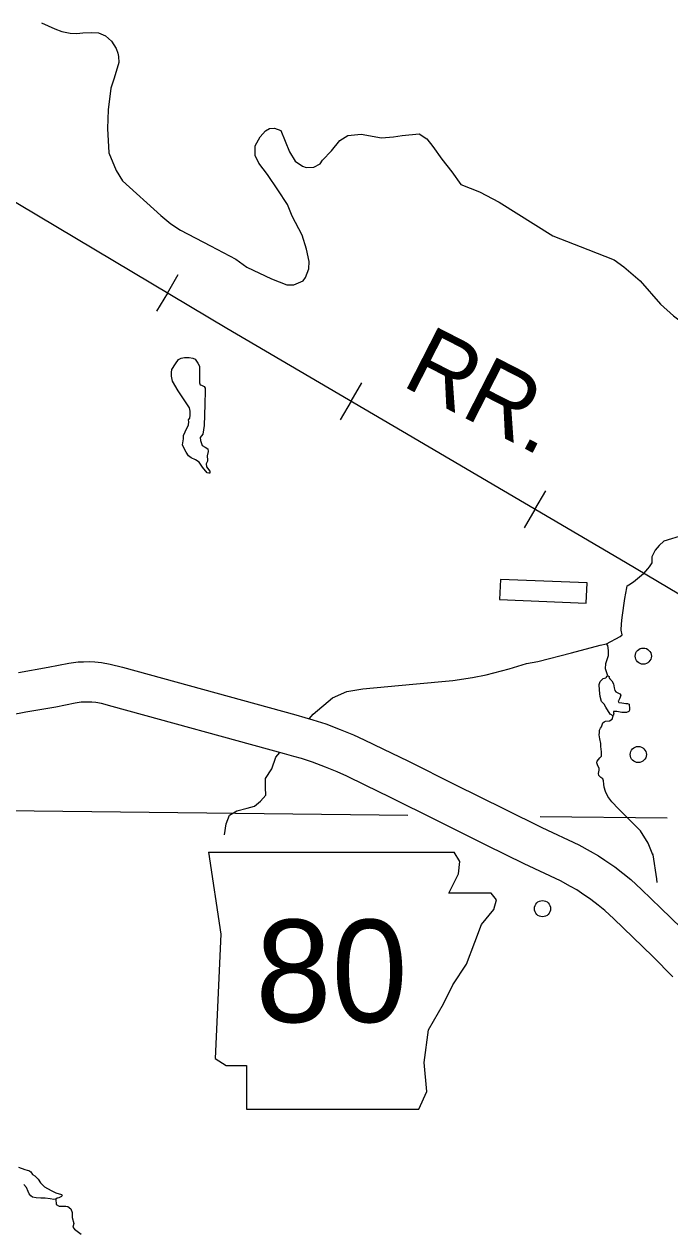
# Model space of a CAD drawing. Extents: x 1382482 to 1385815, y 1168351 to 1170484.
# Drawn here: x 1383911.3 to 1384071.2, y 1169177.6 to 1169475.9 of the extents above; entities that cross this region are included whole.
import ezdxf

# ---------------------------------------------------------------- set-up
doc = ezdxf.new("R2010")
doc.units = 0
for name, color, linetype in [('10', 7, 'Continuous'), ('21', 7, 'Continuous'), ('35', 7, 'Continuous'), ('5', 7, 'Continuous'), ('57', 7, 'Continuous'), ('Default', 7, 'Continuous')]:
    doc.layers.add(name, color=color, linetype=linetype)

msp = doc.modelspace()

# ---------------------------------------------------------------- linework, layer by layer
at = {"layer": '10'}
for points in [[(1383909.91, 1169315.53), (1383917.26, 1169316.81), (1383922.33, 1169317.85), (1383924.62, 1169318.12), (1383925.95, 1169318.16), (1383927.41, 1169318.2), (1383928.8, 1169318.15), (1383930.45, 1169317.97), (1383932.58, 1169317.59), (1383935.64, 1169316.81), (1383978.6, 1169305.01)], [(1383975.76, 1169295.42), (1383933.08, 1169307.14), (1383930.47, 1169307.81), (1383929.01, 1169308.07), (1383928.07, 1169308.17), (1383927.38, 1169308.2), (1383926.25, 1169308.17), (1383925.36, 1169308.14), (1383923.92, 1169307.97), (1383919.13, 1169306.98), (1383911.7, 1169305.69), (1383903.61, 1169304.15)], [(1383978.6, 1169305.01), (1383980.78, 1169304.37), (1383982.8, 1169303.82), (1383986.03, 1169302.78), (1383989.58, 1169301.44), (1383992.87, 1169300.09), (1383995.46, 1169298.86), (1384000.08, 1169296.64), (1384006.45, 1169293.55), (1384017.93, 1169287.83), (1384030.31, 1169281.67), (1384039.48, 1169277.18), (1384048.66, 1169272.87), (1384051.43, 1169271.35), (1384053.56, 1169270.17), (1384055.05, 1169269.1), (1384057.53, 1169267.42), (1384059.54, 1169265.85), (1384061.57, 1169264.27), (1384064.2, 1169261.82), (1384068.94, 1169257.25), (1384074.01, 1169252.34)], [(1384071.97, 1169240.24), (1384066.99, 1169245.22), (1384061.99, 1169250.06), (1384057.32, 1169254.57), (1384055.08, 1169256.65), (1384053.4, 1169257.96), (1384051.64, 1169259.33), (1384049.31, 1169260.91), (1384048.19, 1169261.72), (1384046.61, 1169262.59), (1384044.13, 1169263.95), (1384035.15, 1169268.16), (1384025.89, 1169272.7), (1384013.47, 1169278.88), (1384002.04, 1169284.57), (1383995.73, 1169287.63), (1383991.16, 1169289.84), (1383988.83, 1169290.94), (1383985.92, 1169292.13), (1383982.72, 1169293.34), (1383979.97, 1169294.23), (1383978.06, 1169294.74), (1383975.76, 1169295.42)]]:
    msp.add_lwpolyline(points, dxfattribs=at)
at = {"layer": '21'}
for p, q in [((1383956.91, 1169271.1), (1383959.95, 1169250.8)), ((1384019.16, 1169268.73), (1384017.76, 1169271.07)), ((1384018.83, 1169265.69), (1384019.16, 1169268.73)), ((1384016.46, 1169260.95), (1384018.83, 1169265.69)), ((1384026.95, 1169260.95), (1384016.46, 1169260.95)), ((1384028.3, 1169259.26), (1384026.95, 1169260.95)), ((1384027.62, 1169256.89), (1384028.3, 1169259.26)), ((1384024.58, 1169253.17), (1384027.62, 1169256.89)), ((1384022.89, 1169248.77), (1384024.58, 1169253.17)), ((1383959.95, 1169250.8), (1383958.6, 1169220.01)), ((1384020.86, 1169243.35), (1384022.89, 1169248.77)), ((1384017.47, 1169238.28), (1384020.86, 1169243.35)), ((1384015.1, 1169233.54), (1384017.47, 1169238.28)), ((1384011.38, 1169227.11), (1384015.1, 1169233.54)), ((1384010.37, 1169218.99), (1384011.38, 1169227.11)), ((1383958.6, 1169220.01), (1383961.31, 1169218.31)), ((1383961.31, 1169218.31), (1383966.38, 1169218.31)), ((1383966.38, 1169218.31), (1383966.38, 1169207.49)), ((1384011.04, 1169211.89), (1384010.37, 1169218.99)), ((1384009.01, 1169207.49), (1384011.04, 1169211.89)), ((1383966.38, 1169207.49), (1384009.01, 1169207.49))]:
    msp.add_line(p, q, dxfattribs=at)
msp.add_lwpolyline([(1383956.91, 1169271.1), (1384017.76, 1169271.07)], dxfattribs=at)
at = {"layer": '35'}
for points in [[(1383915.59, 1169476.23), (1383918.86, 1169474.79), (1383920.62, 1169474.14), (1383922.66, 1169473.71), (1383924.31, 1169473.64), (1383925.79, 1169473.82), (1383927.87, 1169473.89), (1383929.66, 1169473.82), (1383931.46, 1169473.03), (1383932.93, 1169471.74), (1383934.08, 1169469.9), (1383934.44, 1169468.79), (1383934.67, 1169467.93), (1383934.73, 1169466.46), (1383933.58, 1169462.58), (1383932.72, 1169460.1), (1383932.07, 1169454.71), (1383931.94, 1169450.13), (1383932.22, 1169444.08), (1383934.1, 1169439.73), (1383935.63, 1169437.13), (1383945.16, 1169428.62), (1383947.63, 1169426.53), (1383950.04, 1169424.95), (1383957.39, 1169421.1), (1383963.69, 1169417.78), (1383966.46, 1169415.83), (1383972.56, 1169412.88), (1383976.32, 1169411.46), (1383978.06, 1169411.44), (1383980.35, 1169412.39), (1383980.96, 1169413.24), (1383981.78, 1169415.37), (1383981.9, 1169417.24), (1383981.24, 1169420.24), (1383980.1, 1169423.76), (1383977.69, 1169428.41), (1383976.54, 1169431.28), (1383974.14, 1169434.93), (1383971.55, 1169438.71), (1383969.43, 1169441.55), (1383968.53, 1169443.47), (1383968.5, 1169445.86), (1383969.72, 1169448.09), (1383971.01, 1169449.53), (1383972.08, 1169450.09), (1383973.31, 1169450.17), (1383974.82, 1169449.6), (1383977.01, 1169444.35), (1383978.39, 1169442), (1383980.25, 1169440.76), (1383981.11, 1169440.48), (1383983.03, 1169440.54), (1383984.55, 1169441.34), (1383985.16, 1169442.25), (1383987.41, 1169444.58), (1383989.46, 1169447.16), (1383991.45, 1169448.38), (1383994.75, 1169448.67), (1383999.78, 1169447.8), (1384002.76, 1169448.09), (1384004.93, 1169448.41), (1384009.13, 1169448.81), (1384010.98, 1169447.52), (1384012.46, 1169445.69), (1384014.71, 1169442.49), (1384017.2, 1169439.42), (1384019.42, 1169436.27), (1384024.02, 1169434.44), (1384028.93, 1169431.86), (1384042.2, 1169423.59)], [(1384042.2, 1169423.59), (1384050.89, 1169420.16), (1384057.39, 1169417.61), (1384059.78, 1169415.91), (1384063.8, 1169412.46), (1384068.87, 1169406.62), (1384072.09, 1169403.76), (1384075.79, 1169400.99), (1384080.97, 1169398.03), (1384082.46, 1169397.55), (1384083.93, 1169397.33), (1384089.09, 1169398.43), (1384090.76, 1169398.29), (1384093.8, 1169397.49), (1384095.31, 1169396.46), (1384095.87, 1169395.89), (1384097.31, 1169393.27), (1384102.03, 1169383.17), (1384105.64, 1169375.88), (1384110.75, 1169368.27), (1384113.52, 1169365.19), (1384115.33, 1169363.09), (1384119.13, 1169360.72)], [(1383952.23, 1169380.96), (1383950.93, 1169382.98), (1383949.44, 1169385.24), (1383948.02, 1169387.61), (1383947.76, 1169388.83), (1383947.76, 1169389.75), (1383947.87, 1169390.48), (1383948.75, 1169391.89), (1383949.48, 1169392.93), (1383950.17, 1169393.27), (1383950.97, 1169393.46), (1383952.15, 1169393.46), (1383953.07, 1169393.31), (1383953.64, 1169393.04), (1383954.33, 1169392.08), (1383954.71, 1169391.32), (1383954.71, 1169390.13), (1383954.71, 1169387.92), (1383954.71, 1169387.19), (1383954.87, 1169386.73), (1383955.21, 1169386.65), (1383955.86, 1169386.31), (1383956.13, 1169385.89), (1383956.13, 1169385.28), (1383956.01, 1169381.8)], [(1383956.01, 1169381.8), (1383955.86, 1169376.6), (1383955.52, 1169374.49), (1383954.91, 1169373.65), (1383954.94, 1169372.89), (1383955.4, 1169371.7), (1383956.13, 1169371.24), (1383956.78, 1169370.86), (1383956.89, 1169370.21), (1383956.63, 1169369.1), (1383956.66, 1169368.07), (1383956.7, 1169367.77), (1383956.36, 1169367.16), (1383956.47, 1169366.43), (1383957.28, 1169365.36), (1383957.28, 1169364.98), (1383957.24, 1169364.86), (1383957.01, 1169364.82), (1383956.63, 1169364.94), (1383955.48, 1169366.32), (1383954.64, 1169367.54), (1383953.72, 1169368.15), (1383952.61, 1169368.65), (1383951.96, 1169369.15), (1383951.43, 1169370.03), (1383950.93, 1169370.9), (1383950.51, 1169371.82), (1383950.74, 1169373.31), (1383950.74, 1169374.15), (1383951.16, 1169375.03), (1383952, 1169376.83), (1383952.04, 1169377.52), (1383951.96, 1169378.02), (1383952.31, 1169378.48), (1383952.38, 1169379.2), (1383952.38, 1169380.16), (1383952.23, 1169380.96)], [(1384074.61, 1169349.52), (1384069.68, 1169347.99), (1384068.57, 1169346.96), (1384067.58, 1169345.78), (1384066.7, 1169344.13), (1384066.73, 1169342.68), (1384066.05, 1169341.68), (1384065.63, 1169341.15), (1384064.66, 1169340.05)], [(1384058.85, 1169324.41), (1384059.35, 1169324.82), (1384059.13, 1169325.96), (1384059.19, 1169327.59), (1384059.42, 1169329.15), (1384060.04, 1169333.85), (1384060.53, 1169336.45), (1384060.66, 1169336.94), (1384061.05, 1169337.24), (1384062.16, 1169337.92), (1384064.66, 1169340.05)], [(1383981.86, 1169304.08), (1383982.83, 1169305.18), (1383987.65, 1169309.28), (1383991.23, 1169310.85), (1383995.14, 1169311.44), (1384007.53, 1169312.61), (1384017.43, 1169313.52), (1384022.35, 1169314.3), (1384025.68, 1169314.96), (1384031.41, 1169316.46), (1384035.65, 1169317.76), (1384038.51, 1169318.28), (1384046.85, 1169320.37), (1384053.96, 1169322.32), (1384055.52, 1169322.64), (1384058.85, 1169324.41)], [(1384055.83, 1169314.66), (1384055.51, 1169315.67), (1384055.28, 1169316.42), (1384055.31, 1169317.72), (1384056, 1169319.75), (1384056, 1169320.98), (1384055.87, 1169322.19), (1384055.52, 1169322.64)], [(1384057.14, 1169304.82), (1384056.45, 1169305.24), (1384055.35, 1169306.94), (1384054.89, 1169307.65), (1384054.27, 1169308.37), (1384053.91, 1169309.61), (1384053.75, 1169311.14), (1384053.72, 1169312.54), (1384053.91, 1169313.32), (1384054.69, 1169314.01), (1384055.31, 1169314.24), (1384055.54, 1169314.33), (1384055.57, 1169314.63), (1384055.83, 1169314.66), (1384056.16, 1169314.53), (1384056.1, 1169314.3), (1384056.29, 1169313.98), (1384056.84, 1169313.45), (1384057.24, 1169312.7), (1384057.37, 1169311.69), (1384057.53, 1169311.08), (1384057.79, 1169310.75)], [(1384057.79, 1169310.75), (1384058.77, 1169310.23), (1384059.03, 1169309.9), (1384058.9, 1169309.45), (1384058.73, 1169309.02), (1384058.44, 1169308.53), (1384058.41, 1169308.4), (1384058.57, 1169308.08), (1384059.32, 1169308.04), (1384060.3, 1169307.88), (1384060.72, 1169307.82), (1384061.08, 1169307.65), (1384061.15, 1169307.39), (1384061.21, 1169306.9), (1384061.24, 1169306.19), (1384061.05, 1169305.83), (1384060.46, 1169305.66), (1384059.29, 1169305.6), (1384058.05, 1169305.83), (1384057.24, 1169305.86), (1384057.27, 1169305.57), (1384057.33, 1169305.37), (1384057.14, 1169304.82)], [(1384067.01, 1169270.42), (1384065.85, 1169273.3), (1384063.92, 1169276.33), (1384062.16, 1169278.09), (1384058.49, 1169281.82), (1384056.79, 1169283.56), (1384055.87, 1169284.85), (1384055.27, 1169286.11), (1384054.91, 1169287.14), (1384054.87, 1169287.92), (1384054.79, 1169288.69), (1384054.61, 1169289.17), (1384054.09, 1169289.58), (1384053.61, 1169290.02), (1384053.54, 1169290.51), (1384053.65, 1169291.32), (1384053.72, 1169291.84), (1384053.39, 1169292.43), (1384053.13, 1169293.17), (1384053.21, 1169293.57), (1384053.83, 1169294.42), (1384054.24, 1169294.83), (1384054.24, 1169295.9), (1384054.06, 1169297.19), (1384054.06, 1169297.93), (1384053.85, 1169299.11), (1384053.68, 1169300.12), (1384053.78, 1169300.68), (1384053.81, 1169301.26), (1384054.02, 1169301.78), (1384054.27, 1169302.11), (1384054.63, 1169303.06), (1384054.96, 1169303.35), (1384055.25, 1169303.51), (1384056.23, 1169303.55), (1384056.91, 1169303.97), (1384057.14, 1169304.82)], [(1383960.92, 1169275.36), (1383961.29, 1169278.11), (1383962.13, 1169280.22), (1383963.96, 1169281.27), (1383966.55, 1169281.97), (1383968.31, 1169282.46), (1383969.78, 1169283.65), (1383971.11, 1169285.2), (1383971.04, 1169287.09), (1383971.04, 1169289.27), (1383972.66, 1169291.66), (1383973.64, 1169294.6), (1383974.56, 1169295.75)], [(1384066.91, 1169270.76), (1384067.01, 1169270.42), (1384067.89, 1169264.43), (1384067.94, 1169263.54)], [(1383909.9, 1169193.15), (1383911.44, 1169192.53), (1383912.05, 1169192.42), (1383912.4, 1169192.34), (1383912.94, 1169191.96), (1383913.36, 1169191.3), (1383913.9, 1169191), (1383914.78, 1169190.15), (1383915.36, 1169189.23), (1383916.28, 1169188.27), (1383917.97, 1169187.34), (1383919.09, 1169186.77), (1383920.51, 1169186.34), (1383920.7, 1169186.19), (1383920.62, 1169186.04), (1383920.51, 1169185.88), (1383919.89, 1169185.58), (1383919.47, 1169185.5), (1383919.12, 1169185.23), (1383918.66, 1169185.15), (1383918.62, 1169185.15), (1383917.74, 1169185.31), (1383916.47, 1169185.42), (1383915.43, 1169185.5), (1383914.28, 1169185.58), (1383913.36, 1169185.73), (1383912.94, 1169186), (1383912.51, 1169186.5), (1383912.25, 1169187.08), (1383911.9, 1169188.07), (1383911.17, 1169188.84)], [(1383919.12, 1169185.23), (1383919.21, 1169183.91), (1383919.98, 1169183.52), (1383920.6, 1169183.44), (1383921.59, 1169183.44), (1383922.13, 1169183.37), (1383922.82, 1169182.83), (1383923.21, 1169181.91), (1383923.13, 1169180.68), (1383923.62, 1169179.16), (1383923.32, 1169178.26), (1383923.75, 1169177.76), (1383925.37, 1169176.59)]]:
    msp.add_lwpolyline(points, dxfattribs=at)
at = {"layer": '5'}
for points in [[(1383870.97, 1169281.75), (1384006.27, 1169280.26)], [(1384039.06, 1169279.89), (1384070.56, 1169279.55)]]:
    msp.add_lwpolyline(points, dxfattribs=at)
at = {"layer": '57'}
for p, q in [((1384029.21, 1169338.53), (1384029.01, 1169333.54)), ((1384050.69, 1169337.69), (1384029.21, 1169338.53)), ((1384050.49, 1169332.69), (1384050.69, 1169337.69)), ((1384029.01, 1169333.54), (1384050.49, 1169332.69))]:
    msp.add_line(p, q, dxfattribs=at)
at = {"layer": 'Default'}
for p, q in [((1383946.75, 1169409.41), (1383949.45, 1169413.95)), ((1383946.75, 1169409.41), (1383944.05, 1169404.88)), ((1383992.24, 1169382.61), (1383994.91, 1169387.16)), ((1383992.24, 1169382.61), (1383989.57, 1169378.05)), ((1384037.77, 1169355.87), (1384040.45, 1169360.43)), ((1384037.77, 1169355.87), (1384035.1, 1169351.32))]:
    msp.add_line(p, q, dxfattribs=at)
for points in [[(1384332.09, 1169183.43), (1384316.13, 1169192.72), (1384311.91, 1169195.18), (1384294.47, 1169205.41), (1384281.57, 1169212.93), (1384249.18, 1169231.98), (1384225.57, 1169246.05), (1384170.06, 1169278.7), (1384103.85, 1169317.01), (1384078.66, 1169331.73), (1384060.2, 1169342.7), (1384005.02, 1169375.11), (1383961.45, 1169400.66), (1383910.1, 1169431.23), (1383873.88, 1169452.49), (1383841.86, 1169471.32), (1383837.41, 1169474.46), (1383834.73, 1169476.33)], [(1384332.09, 1169183.43), (1384316.13, 1169192.72), (1384311.91, 1169195.18), (1384294.47, 1169205.41), (1384281.57, 1169212.93), (1384249.18, 1169231.98), (1384225.57, 1169246.05), (1384170.06, 1169278.7), (1384103.85, 1169317.01), (1384078.66, 1169331.73), (1384060.2, 1169342.7), (1384005.02, 1169375.11), (1383961.45, 1169400.66), (1383910.1, 1169431.23), (1383873.88, 1169452.49), (1383841.86, 1169471.32)]]:
    msp.add_lwpolyline(points, dxfattribs=at)
for centre in [(1384064.61, 1169319.58), (1384063.37, 1169295.22), (1384039.65, 1169257.08)]:
    msp.add_circle(centre, 2, dxfattribs=at)

# ---------------------------------------------------------------- texts
at = {"layer": '21'}
msp.add_text('80', height=25.344, dxfattribs=at).set_placement((1383968.55, 1169229.01))
at = {"layer": 'Default'}
msp.add_text('RR.', height=16.896, rotation=332.8826, dxfattribs=at).set_placement((1384004.42, 1169386.67))

doc.saveas('drawing.dxf')
